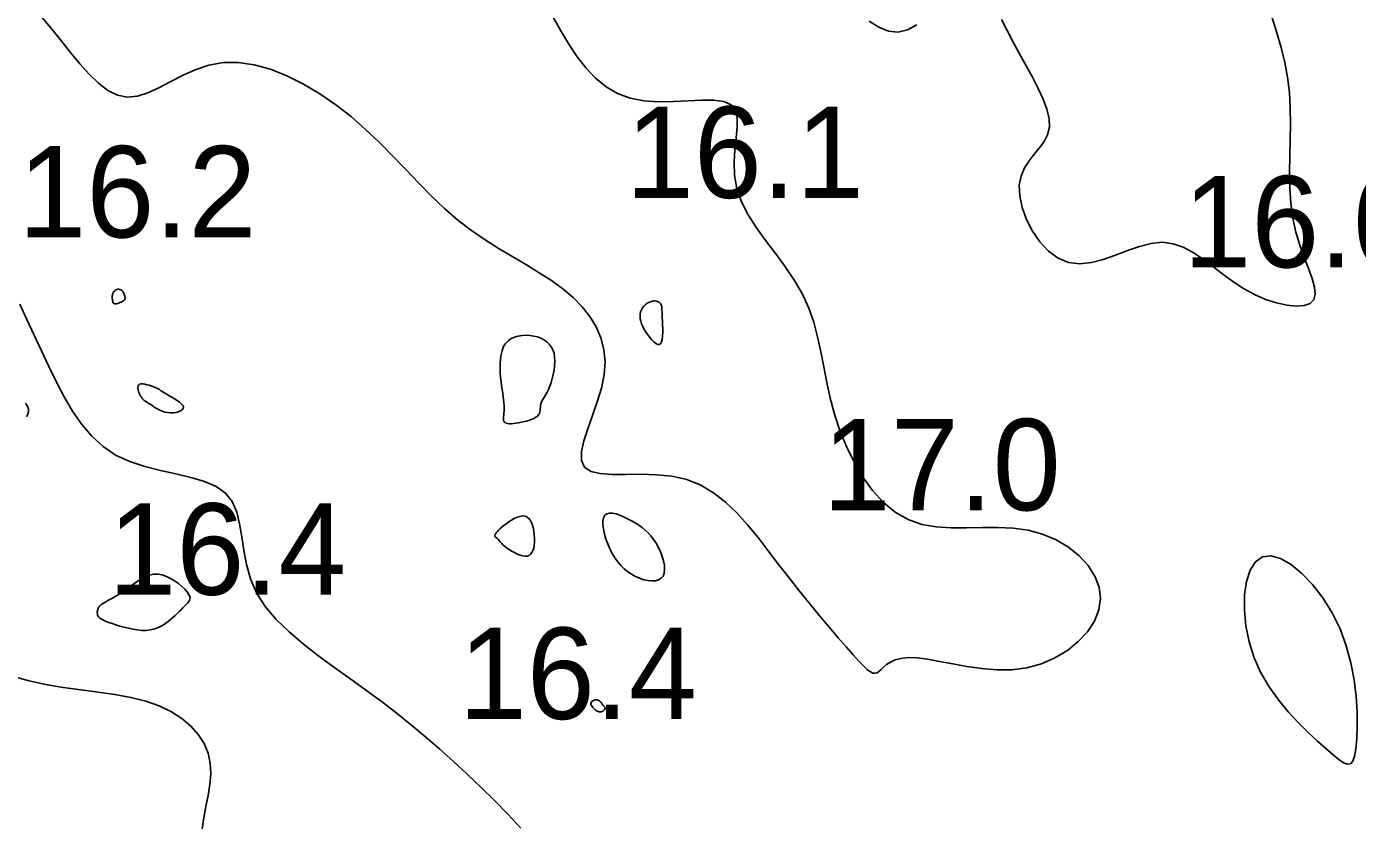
# Model space of a CAD drawing. Extents: x 3040093 to 3056816, y 408076 to 509144.
# Drawn here: x 3045808.5 to 3045881.2, y 434509.8 to 434553.5 of the extents above; entities that cross this region are included whole.
import ezdxf

# ---------------------------------------------------------------- set-up
doc = ezdxf.new("R2010")
doc.units = 0
doc.layers.add('V-CHAN-CONT-EL17', color=7, linetype='Continuous')
doc.layers.add('V-TOPO-SOUN-0610', color=7, linetype='Continuous')

msp = doc.modelspace()

# ---------------------------------------------------------------- linework, layer by layer
at = {"layer": 'V-CHAN-CONT-EL17'}
for points in [[(3045837.26, 434554.013), (3045837.687, 434553.255), (3045838.123, 434552.528), (3045838.578, 434551.846), (3045839.062, 434551.223), (3045839.583, 434550.67), (3045840.151, 434550.203), (3045840.775, 434549.833), (3045841.465, 434549.574), (3045842.224, 434549.433), (3045843.026, 434549.383), (3045843.841, 434549.394), (3045844.636, 434549.432), (3045845.38, 434549.467), (3045846.041, 434549.464), (3045846.587, 434549.393), (3045846.988, 434549.222), (3045847.224, 434548.925), (3045847.322, 434548.514), (3045847.323, 434548.005), (3045847.268, 434547.416), (3045847.197, 434546.767), (3045847.151, 434546.074), (3045847.169, 434545.355), (3045847.292, 434544.628), (3045847.549, 434543.908), (3045847.922, 434543.195), (3045848.379, 434542.485), (3045848.892, 434541.775), (3045849.429, 434541.06), (3045849.961, 434540.339), (3045850.458, 434539.607), (3045850.89, 434538.86), (3045851.234, 434538.097), (3045851.502, 434537.315), (3045851.715, 434536.517), (3045851.892, 434535.702), (3045852.054, 434534.871), (3045852.219, 434534.024), (3045852.409, 434533.162), (3045852.643, 434532.284), (3045852.937, 434531.395), (3045853.294, 434530.512), (3045853.712, 434529.656), (3045854.189, 434528.849), (3045854.724, 434528.11), (3045855.315, 434527.462), (3045855.96, 434526.925), (3045856.659, 434526.52), (3045857.408, 434526.259), (3045858.197, 434526.118), (3045859.018, 434526.064), (3045859.859, 434526.064), (3045860.71, 434526.085), (3045861.561, 434526.094), (3045862.402, 434526.057), (3045863.222, 434525.943), (3045864.01, 434525.724), (3045864.749, 434525.408), (3045865.422, 434525.007), (3045866.011, 434524.535), (3045866.499, 434524.006), (3045866.867, 434523.433), (3045867.099, 434522.829), (3045867.176, 434522.208), (3045867.087, 434521.583), (3045866.844, 434520.971), (3045866.465, 434520.385), (3045865.968, 434519.843), (3045865.371, 434519.358), (3045864.692, 434518.948), (3045863.949, 434518.626), (3045863.16, 434518.41), (3045862.344, 434518.306), (3045861.515, 434518.3), (3045860.689, 434518.366), (3045859.882, 434518.481), (3045859.11, 434518.622), (3045858.388, 434518.764), (3045857.731, 434518.885), (3045857.155, 434518.96), (3045856.672, 434518.972), (3045856.274, 434518.928), (3045855.951, 434518.841), (3045855.692, 434518.724), (3045855.485, 434518.589), (3045855.32, 434518.451), (3045855.185, 434518.322), (3045855.07, 434518.215), (3045854.963, 434518.141), (3045854.855, 434518.109), (3045854.737, 434518.125), (3045854.599, 434518.194), (3045854.431, 434518.322), (3045854.224, 434518.517), (3045853.969, 434518.783), (3045853.656, 434519.128), (3045853.279, 434519.554), (3045852.845, 434520.055), (3045852.363, 434520.62), (3045851.844, 434521.24), (3045851.296, 434521.904), (3045850.731, 434522.602), (3045850.157, 434523.326), (3045849.585, 434524.064), (3045849.022, 434524.805), (3045848.46, 434525.535), (3045847.89, 434526.235), (3045847.302, 434526.89), (3045846.686, 434527.481), (3045846.032, 434527.993), (3045845.331, 434528.409), (3045844.572, 434528.711), (3045843.753, 434528.891), (3045842.9, 434528.975), (3045842.047, 434528.997), (3045841.228, 434528.993), (3045840.477, 434528.995), (3045839.826, 434529.039), (3045839.311, 434529.159), (3045838.964, 434529.39), (3045838.807, 434529.756), (3045838.813, 434530.243), (3045838.942, 434530.83), (3045839.155, 434531.493), (3045839.412, 434532.209), (3045839.674, 434532.956), (3045839.9, 434533.711), (3045840.052, 434534.451), (3045840.097, 434535.157), (3045840.035, 434535.827), (3045839.872, 434536.461), (3045839.616, 434537.061), (3045839.273, 434537.628), (3045838.85, 434538.164), (3045838.354, 434538.669), (3045837.793, 434539.145), (3045837.172, 434539.596), (3045836.503, 434540.029), (3045835.796, 434540.458), (3045835.061, 434540.892), (3045834.308, 434541.343), (3045833.548, 434541.823), (3045832.791, 434542.341), (3045832.048, 434542.911), (3045831.325, 434543.538), (3045830.618, 434544.213), (3045829.918, 434544.925), (3045829.216, 434545.66), (3045828.503, 434546.404), (3045827.771, 434547.145), (3045827.01, 434547.871), (3045826.213, 434548.567), (3045825.374, 434549.222), (3045824.502, 434549.821), (3045823.607, 434550.352), (3045822.702, 434550.802), (3045821.799, 434551.158), (3045820.909, 434551.406), (3045820.043, 434551.534), (3045819.214, 434551.528), (3045818.43, 434551.385), (3045817.691, 434551.135), (3045816.993, 434550.818), (3045816.331, 434550.474), (3045815.703, 434550.143), (3045815.104, 434549.866), (3045814.53, 434549.681), (3045813.978, 434549.63), (3045813.443, 434549.741), (3045812.922, 434550.002), (3045812.408, 434550.391), (3045811.897, 434550.884), (3045811.384, 434551.459), (3045810.863, 434552.093), (3045810.33, 434552.763), (3045809.78, 434553.446), (3045809.209, 434554.122)], [(3045876.561, 434553.982), (3045876.824, 434553.157), (3045877.056, 434552.345), (3045877.251, 434551.537), (3045877.402, 434550.721), (3045877.505, 434549.89), (3045877.555, 434549.035), (3045877.565, 434548.164), (3045877.551, 434547.282), (3045877.53, 434546.4), (3045877.517, 434545.524), (3045877.528, 434544.663), (3045877.58, 434543.825), (3045877.688, 434543.018), (3045877.862, 434542.251), (3045878.081, 434541.53), (3045878.319, 434540.862), (3045878.548, 434540.254), (3045878.743, 434539.713), (3045878.875, 434539.245), (3045878.918, 434538.858), (3045878.845, 434538.558), (3045878.637, 434538.351), (3045878.307, 434538.233), (3045877.878, 434538.2), (3045877.371, 434538.249), (3045876.808, 434538.373), (3045876.209, 434538.569), (3045875.598, 434538.832), (3045874.994, 434539.158), (3045874.416, 434539.538), (3045873.861, 434539.952), (3045873.32, 434540.372), (3045872.785, 434540.774), (3045872.25, 434541.132), (3045871.706, 434541.421), (3045871.145, 434541.616), (3045870.56, 434541.69), (3045869.946, 434541.63), (3045869.308, 434541.466), (3045868.655, 434541.238), (3045867.994, 434540.987), (3045867.333, 434540.756), (3045866.682, 434540.583), (3045866.049, 434540.512), (3045865.44, 434540.581), (3045864.867, 434540.822), (3045864.338, 434541.211), (3045863.865, 434541.716), (3045863.46, 434542.304), (3045863.134, 434542.941), (3045862.898, 434543.593), (3045862.764, 434544.227), (3045862.743, 434544.811), (3045862.838, 434545.318), (3045863.027, 434545.759), (3045863.278, 434546.15), (3045863.561, 434546.51), (3045863.844, 434546.856), (3045864.097, 434547.207), (3045864.288, 434547.579), (3045864.387, 434547.99), (3045864.372, 434548.454), (3045864.253, 434548.968), (3045864.048, 434549.522), (3045863.776, 434550.11), (3045863.457, 434550.724), (3045863.109, 434551.355), (3045862.751, 434551.996), (3045862.401, 434552.638), (3045862.075, 434553.272), (3045861.768, 434553.878)], [(3045857.146, 434553.581), (3045856.631, 434553.308), (3045856.111, 434553.183), (3045855.59, 434553.24), (3045855.064, 434553.457), (3045854.531, 434553.799)], [(3045808.097, 434538.313), (3045808.482, 434537.462), (3045808.883, 434536.607), (3045809.29, 434535.749), (3045809.695, 434534.891), (3045810.106, 434534.046), (3045810.534, 434533.228), (3045810.991, 434532.451), (3045811.489, 434531.73), (3045812.039, 434531.08), (3045812.653, 434530.516), (3045813.343, 434530.051), (3045814.114, 434529.693), (3045814.94, 434529.421), (3045815.792, 434529.205), (3045816.639, 434529.018), (3045817.449, 434528.83), (3045818.191, 434528.612), (3045818.835, 434528.337), (3045819.349, 434527.974), (3045819.715, 434527.503), (3045819.959, 434526.935), (3045820.121, 434526.287), (3045820.238, 434525.58), (3045820.351, 434524.83), (3045820.497, 434524.056), (3045820.717, 434523.277), (3045821.048, 434522.511), (3045821.519, 434521.773), (3045822.118, 434521.062), (3045822.82, 434520.375), (3045823.604, 434519.707), (3045824.445, 434519.055), (3045825.321, 434518.415), (3045826.208, 434517.783), (3045827.083, 434517.154), (3045827.927, 434516.526), (3045828.742, 434515.894), (3045829.532, 434515.257), (3045830.302, 434514.611), (3045831.059, 434513.954), (3045831.807, 434513.283), (3045832.551, 434512.595), (3045833.297, 434511.888), (3045834.046, 434511.159), (3045834.785, 434510.408), (3045835.493, 434509.637)], [(3045808.474, 434532.146), (3045808.545, 434532.281), (3045808.583, 434532.423), (3045808.578, 434532.571), (3045808.522, 434532.726), (3045808.423, 434532.889)], [(3045818.079, 434509.603), (3045818.162, 434510.21), (3045818.275, 434510.82), (3045818.394, 434511.427), (3045818.492, 434512.028), (3045818.541, 434512.616), (3045818.516, 434513.189), (3045818.395, 434513.741), (3045818.176, 434514.268), (3045817.862, 434514.763), (3045817.458, 434515.222), (3045816.965, 434515.64), (3045816.387, 434516.011), (3045815.728, 434516.33), (3045814.99, 434516.591), (3045814.178, 434516.794), (3045813.306, 434516.953), (3045812.388, 434517.085), (3045811.439, 434517.209), (3045810.473, 434517.342), (3045809.505, 434517.503), (3045808.55, 434517.709), (3045807.623, 434517.979)]]:
    msp.add_lwpolyline(points, dxfattribs=at)
for points in [[(3045813.326, 434538.326), (3045813.29, 434538.331), (3045813.26, 434538.343), (3045813.234, 434538.362), (3045813.213, 434538.387), (3045813.196, 434538.42), (3045813.182, 434538.459), (3045813.171, 434538.505), (3045813.162, 434538.557), (3045813.156, 434538.615), (3045813.154, 434538.676), (3045813.157, 434538.739), (3045813.165, 434538.802), (3045813.179, 434538.863), (3045813.2, 434538.92), (3045813.229, 434538.972), (3045813.266, 434539.018), (3045813.31, 434539.055), (3045813.359, 434539.085), (3045813.411, 434539.107), (3045813.465, 434539.119), (3045813.519, 434539.122), (3045813.571, 434539.115), (3045813.619, 434539.098), (3045813.663, 434539.071), (3045813.701, 434539.034), (3045813.735, 434538.992), (3045813.764, 434538.944), (3045813.788, 434538.893), (3045813.809, 434538.842), (3045813.826, 434538.793), (3045813.84, 434538.746), (3045813.85, 434538.705), (3045813.856, 434538.668), (3045813.858, 434538.634), (3045813.854, 434538.604), (3045813.844, 434538.576), (3045813.828, 434538.549), (3045813.804, 434538.523), (3045813.772, 434538.496), (3045813.732, 434538.469), (3045813.685, 434538.441), (3045813.633, 434538.414), (3045813.578, 434538.389), (3045813.522, 434538.367), (3045813.467, 434538.349), (3045813.415, 434538.335), (3045813.367, 434538.327)], [(3045843.187, 434536.241), (3045843.221, 434536.382), (3045843.241, 434536.558), (3045843.248, 434536.757), (3045843.247, 434536.97), (3045843.24, 434537.185), (3045843.231, 434537.392), (3045843.222, 434537.58), (3045843.216, 434537.74), (3045843.212, 434537.875), (3045843.208, 434537.986), (3045843.203, 434538.077), (3045843.196, 434538.153), (3045843.185, 434538.215), (3045843.168, 434538.268), (3045843.144, 434538.316), (3045843.111, 434538.359), (3045843.071, 434538.399), (3045843.021, 434538.432), (3045842.965, 434538.459), (3045842.9, 434538.477), (3045842.828, 434538.486), (3045842.75, 434538.483), (3045842.665, 434538.467), (3045842.574, 434538.437), (3045842.48, 434538.394), (3045842.386, 434538.337), (3045842.296, 434538.269), (3045842.213, 434538.189), (3045842.139, 434538.098), (3045842.08, 434537.997), (3045842.036, 434537.887), (3045842.012, 434537.768), (3045842.007, 434537.642), (3045842.02, 434537.509), (3045842.051, 434537.37), (3045842.097, 434537.226), (3045842.159, 434537.079), (3045842.235, 434536.929), (3045842.324, 434536.778), (3045842.426, 434536.627), (3045842.536, 434536.482), (3045842.65, 434536.351), (3045842.764, 434536.24), (3045842.873, 434536.157), (3045842.975, 434536.109), (3045843.063, 434536.102), (3045843.135, 434536.145)], [(3045835.083, 434531.778), (3045834.964, 434531.767), (3045834.861, 434531.765), (3045834.773, 434531.772), (3045834.7, 434531.789), (3045834.642, 434531.817), (3045834.599, 434531.856), (3045834.569, 434531.907), (3045834.553, 434531.972), (3045834.548, 434532.049), (3045834.551, 434532.138), (3045834.559, 434532.239), (3045834.569, 434532.352), (3045834.578, 434532.476), (3045834.583, 434532.611), (3045834.581, 434532.755), (3045834.571, 434532.91), (3045834.552, 434533.075), (3045834.528, 434533.25), (3045834.5, 434533.437), (3045834.47, 434533.635), (3045834.439, 434533.845), (3045834.411, 434534.067), (3045834.385, 434534.302), (3045834.366, 434534.549), (3045834.356, 434534.803), (3045834.357, 434535.059), (3045834.374, 434535.311), (3045834.409, 434535.553), (3045834.466, 434535.779), (3045834.547, 434535.984), (3045834.657, 434536.161), (3045834.797, 434536.307), (3045834.962, 434536.421), (3045835.148, 434536.507), (3045835.35, 434536.565), (3045835.561, 434536.597), (3045835.777, 434536.607), (3045835.993, 434536.594), (3045836.203, 434536.562), (3045836.401, 434536.512), (3045836.587, 434536.443), (3045836.757, 434536.356), (3045836.91, 434536.249), (3045837.044, 434536.122), (3045837.155, 434535.975), (3045837.243, 434535.807), (3045837.306, 434535.618), (3045837.341, 434535.407), (3045837.352, 434535.18), (3045837.342, 434534.944), (3045837.312, 434534.703), (3045837.268, 434534.464), (3045837.212, 434534.232), (3045837.146, 434534.015), (3045837.075, 434533.817), (3045837, 434533.643), (3045836.925, 434533.492), (3045836.852, 434533.359), (3045836.782, 434533.242), (3045836.719, 434533.136), (3045836.664, 434533.04), (3045836.619, 434532.948), (3045836.588, 434532.858), (3045836.57, 434532.768), (3045836.561, 434532.677), (3045836.556, 434532.586), (3045836.548, 434532.496), (3045836.533, 434532.408), (3045836.505, 434532.324), (3045836.458, 434532.244), (3045836.385, 434532.169), (3045836.285, 434532.101), (3045836.159, 434532.038), (3045836.015, 434531.982), (3045835.858, 434531.932), (3045835.694, 434531.888), (3045835.529, 434531.851), (3045835.368, 434531.82), (3045835.218, 434531.795)], [(3045815.164, 434532.877), (3045815.108, 434532.913), (3045815.062, 434532.941), (3045815.023, 434532.962), (3045814.99, 434532.98), (3045814.961, 434532.997), (3045814.934, 434533.014), (3045814.907, 434533.034), (3045814.879, 434533.058), (3045814.848, 434533.088), (3045814.817, 434533.123), (3045814.784, 434533.163), (3045814.751, 434533.21), (3045814.718, 434533.264), (3045814.684, 434533.324), (3045814.651, 434533.392), (3045814.619, 434533.466), (3045814.591, 434533.545), (3045814.569, 434533.625), (3045814.556, 434533.702), (3045814.555, 434533.774), (3045814.57, 434533.837), (3045814.602, 434533.887), (3045814.655, 434533.922), (3045814.731, 434533.939), (3045814.826, 434533.939), (3045814.934, 434533.926), (3045815.051, 434533.902), (3045815.171, 434533.87), (3045815.29, 434533.832), (3045815.403, 434533.791), (3045815.504, 434533.75), (3045815.59, 434533.71), (3045815.665, 434533.672), (3045815.733, 434533.632), (3045815.799, 434533.591), (3045815.868, 434533.546), (3045815.945, 434533.496), (3045816.034, 434533.439), (3045816.142, 434533.374), (3045816.269, 434533.3), (3045816.41, 434533.218), (3045816.556, 434533.131), (3045816.698, 434533.04), (3045816.826, 434532.948), (3045816.933, 434532.856), (3045817.009, 434532.767), (3045817.045, 434532.682), (3045817.035, 434532.603), (3045816.983, 434532.533), (3045816.896, 434532.472), (3045816.782, 434532.423), (3045816.646, 434532.387), (3045816.496, 434532.365), (3045816.34, 434532.36), (3045816.183, 434532.372), (3045816.031, 434532.403), (3045815.888, 434532.449), (3045815.752, 434532.507), (3045815.626, 434532.573), (3045815.51, 434532.642), (3045815.405, 434532.711), (3045815.312, 434532.776), (3045815.231, 434532.832)], [(3045834.515, 434525.144), (3045834.445, 434525.212), (3045834.392, 434525.271), (3045834.351, 434525.322), (3045834.319, 434525.367), (3045834.293, 434525.405), (3045834.268, 434525.437), (3045834.242, 434525.465), (3045834.212, 434525.488), (3045834.179, 434525.509), (3045834.147, 434525.529), (3045834.117, 434525.55), (3045834.092, 434525.573), (3045834.076, 434525.601), (3045834.071, 434525.636), (3045834.078, 434525.678), (3045834.102, 434525.729), (3045834.141, 434525.79), (3045834.195, 434525.858), (3045834.265, 434525.934), (3045834.35, 434526.016), (3045834.448, 434526.104), (3045834.561, 434526.197), (3045834.688, 434526.293), (3045834.828, 434526.392), (3045834.977, 434526.488), (3045835.131, 434526.575), (3045835.287, 434526.646), (3045835.441, 434526.696), (3045835.588, 434526.719), (3045835.725, 434526.708), (3045835.847, 434526.658), (3045835.952, 434526.563), (3045836.039, 434526.431), (3045836.11, 434526.269), (3045836.164, 434526.085), (3045836.204, 434525.887), (3045836.228, 434525.683), (3045836.239, 434525.482), (3045836.237, 434525.29), (3045836.223, 434525.115), (3045836.195, 434524.959), (3045836.154, 434524.825), (3045836.1, 434524.712), (3045836.03, 434524.623), (3045835.945, 434524.56), (3045835.844, 434524.522), (3045835.727, 434524.513), (3045835.594, 434524.531), (3045835.448, 434524.574), (3045835.295, 434524.636), (3045835.141, 434524.713), (3045834.99, 434524.799), (3045834.846, 434524.89), (3045834.716, 434524.981), (3045834.605, 434525.067)], [(3045840.24, 434525.185), (3045840.141, 434525.458), (3045840.062, 434525.729), (3045840.007, 434525.989), (3045839.978, 434526.231), (3045839.98, 434526.445), (3045840.014, 434526.623), (3045840.085, 434526.756), (3045840.194, 434526.838), (3045840.336, 434526.873), (3045840.505, 434526.868), (3045840.695, 434526.828), (3045840.9, 434526.76), (3045841.113, 434526.671), (3045841.329, 434526.566), (3045841.54, 434526.453), (3045841.743, 434526.336), (3045841.935, 434526.214), (3045842.118, 434526.084), (3045842.291, 434525.944), (3045842.454, 434525.792), (3045842.608, 434525.623), (3045842.753, 434525.437), (3045842.888, 434525.23), (3045843.014, 434525.001), (3045843.126, 434524.757), (3045843.22, 434524.506), (3045843.292, 434524.256), (3045843.337, 434524.015), (3045843.351, 434523.792), (3045843.33, 434523.594), (3045843.268, 434523.431), (3045843.163, 434523.308), (3045843.022, 434523.224), (3045842.849, 434523.177), (3045842.652, 434523.164), (3045842.438, 434523.184), (3045842.213, 434523.232), (3045841.985, 434523.308), (3045841.76, 434523.407), (3045841.544, 434523.528), (3045841.339, 434523.671), (3045841.145, 434523.833), (3045840.962, 434524.015), (3045840.791, 434524.215), (3045840.633, 434524.433), (3045840.488, 434524.668), (3045840.357, 434524.919)], [(3045875.305, 434519.829), (3045875.126, 434520.716), (3045875.044, 434521.585), (3045875.057, 434522.404), (3045875.164, 434523.137), (3045875.364, 434523.75), (3045875.654, 434524.208), (3045876.034, 434524.477), (3045876.499, 434524.531), (3045877.029, 434524.384), (3045877.601, 434524.058), (3045878.191, 434523.577), (3045878.777, 434522.962), (3045879.335, 434522.236), (3045879.841, 434521.422), (3045880.274, 434520.543), (3045880.614, 434519.622), (3045880.868, 434518.681), (3045881.044, 434517.746), (3045881.154, 434516.839), (3045881.207, 434515.985), (3045881.214, 434515.208), (3045881.186, 434514.532), (3045881.132, 434513.98), (3045881.06, 434513.571), (3045880.966, 434513.3), (3045880.842, 434513.156), (3045880.68, 434513.131), (3045880.473, 434513.212), (3045880.213, 434513.39), (3045879.894, 434513.654), (3045879.507, 434513.995), (3045879.05, 434514.403), (3045878.54, 434514.875), (3045877.998, 434515.409), (3045877.447, 434516.005), (3045876.908, 434516.659), (3045876.402, 434517.371), (3045875.953, 434518.139), (3045875.581, 434518.96)], [(3045813.344, 434520.762), (3045813.563, 434520.695), (3045813.797, 434520.63), (3045814.042, 434520.571), (3045814.291, 434520.521), (3045814.539, 434520.483), (3045814.78, 434520.461), (3045815.009, 434520.459), (3045815.221, 434520.48), (3045815.417, 434520.52), (3045815.598, 434520.579), (3045815.766, 434520.653), (3045815.923, 434520.739), (3045816.069, 434520.836), (3045816.208, 434520.939), (3045816.34, 434521.047), (3045816.467, 434521.157), (3045816.589, 434521.268), (3045816.706, 434521.378), (3045816.816, 434521.486), (3045816.921, 434521.591), (3045817.018, 434521.691), (3045817.109, 434521.785), (3045817.192, 434521.872), (3045817.266, 434521.95), (3045817.329, 434522.024), (3045817.377, 434522.097), (3045817.405, 434522.172), (3045817.41, 434522.252), (3045817.388, 434522.343), (3045817.334, 434522.447), (3045817.246, 434522.568), (3045817.12, 434522.708), (3045816.962, 434522.86), (3045816.776, 434523.016), (3045816.569, 434523.165), (3045816.346, 434523.301), (3045816.114, 434523.415), (3045815.878, 434523.496), (3045815.645, 434523.538), (3045815.418, 434523.533), (3045815.198, 434523.487), (3045814.985, 434523.408), (3045814.779, 434523.301), (3045814.579, 434523.176), (3045814.383, 434523.04), (3045814.193, 434522.899), (3045814.007, 434522.762), (3045813.825, 434522.635), (3045813.648, 434522.518), (3045813.479, 434522.412), (3045813.318, 434522.316), (3045813.169, 434522.229), (3045813.032, 434522.152), (3045812.91, 434522.085), (3045812.803, 434522.026), (3045812.714, 434521.975), (3045812.641, 434521.932), (3045812.581, 434521.893), (3045812.533, 434521.857), (3045812.495, 434521.822), (3045812.463, 434521.787), (3045812.437, 434521.75), (3045812.413, 434521.708), (3045812.391, 434521.66), (3045812.372, 434521.608), (3045812.356, 434521.552), (3045812.345, 434521.493), (3045812.34, 434521.433), (3045812.343, 434521.372), (3045812.355, 434521.313), (3045812.378, 434521.256), (3045812.412, 434521.202), (3045812.461, 434521.15), (3045812.525, 434521.099), (3045812.606, 434521.049), (3045812.708, 434520.997), (3045812.83, 434520.944), (3045812.976, 434520.887), (3045813.147, 434520.827)], [(3045839.845, 434515.999), (3045839.825, 434515.996), (3045839.804, 434515.995), (3045839.779, 434515.998), (3045839.75, 434516.004), (3045839.717, 434516.016), (3045839.679, 434516.034), (3045839.635, 434516.06), (3045839.585, 434516.094), (3045839.532, 434516.135), (3045839.479, 434516.182), (3045839.429, 434516.233), (3045839.385, 434516.287), (3045839.35, 434516.341), (3045839.328, 434516.395), (3045839.321, 434516.448), (3045839.331, 434516.497), (3045839.358, 434516.541), (3045839.396, 434516.58), (3045839.445, 434516.613), (3045839.499, 434516.638), (3045839.557, 434516.655), (3045839.615, 434516.662), (3045839.671, 434516.659), (3045839.721, 434516.644), (3045839.765, 434516.621), (3045839.805, 434516.589), (3045839.842, 434516.553), (3045839.875, 434516.513), (3045839.905, 434516.472), (3045839.934, 434516.432), (3045839.961, 434516.394), (3045839.988, 434516.361), (3045840.014, 434516.332), (3045840.037, 434516.307), (3045840.058, 434516.284), (3045840.076, 434516.263), (3045840.09, 434516.243), (3045840.099, 434516.224), (3045840.102, 434516.204), (3045840.1, 434516.183), (3045840.092, 434516.162), (3045840.08, 434516.141), (3045840.065, 434516.12), (3045840.048, 434516.1), (3045840.029, 434516.081), (3045840.009, 434516.064), (3045839.99, 434516.05), (3045839.972, 434516.038), (3045839.956, 434516.029), (3045839.94, 434516.021), (3045839.925, 434516.016), (3045839.91, 434516.011), (3045839.894, 434516.008), (3045839.879, 434516.005), (3045839.862, 434516.002)]]:
    msp.add_lwpolyline(points, close=True, dxfattribs=at)

# ---------------------------------------------------------------- texts
at = {"layer": 'V-TOPO-SOUN-0610'}
for s, p in [('16.1 ', (3045841.233, 434544.12)), ('16.2 ', (3045808.023, 434541.96)), ('16.0 ', (3045871.703, 434540.32)), ('17.0 ', (3045851.993, 434527.03)), ('16.4 ', (3045812.943, 434522.41)), ('16.4 ', (3045832.103, 434515.61))]:
    msp.add_text(s, height=5, dxfattribs=at).set_placement(p)

doc.saveas('drawing.dxf')
